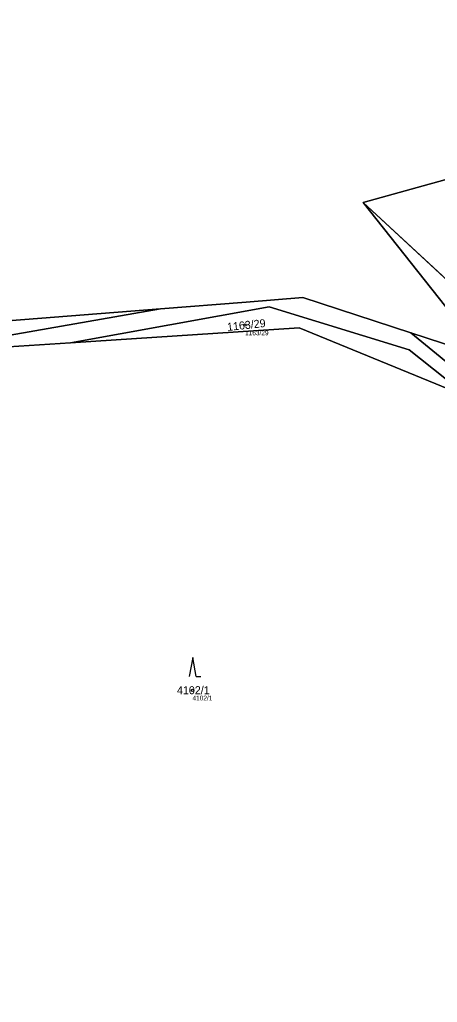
# Model space of a CAD drawing. Extents: x -754150 to -749824, y -1058608 to -1053956.
# Drawn here: x -753666.4 to -753577.7, y -1056644.5 to -1056435.9 of the extents above; entities that cross this region are included whole.
import ezdxf

# ---------------------------------------------------------------- set-up
doc = ezdxf.new("R2010")
doc.units = 0
for name, color, linetype in [('Vrstva 1', 7, 'Continuous'), ('Vrstva 2', 7, 'Continuous'), ('Vrstva 3', 7, 'Continuous'), ('Vrstva 50', 7, 'Continuous'), ('Vrstva 51', 7, 'Continuous')]:
    doc.layers.add(name, color=color, linetype=linetype)

msp = doc.modelspace()

# ---------------------------------------------------------------- linework, layer by layer
at = {"layer": 'Vrstva 1'}
for p, q in [((-753505.53, -1056556.02), (-753593.43, -1056474.65)), ((-753583.33, -1056502.36), (-753566.21, -1056507.96))]:
    msp.add_line(p, q, dxfattribs=at)
for points in [[(-753593.43, -1056474.65), (-753564.64, -1056466.66), (-753465.94, -1056435.85)], [(-753566.21, -1056507.96), (-753574.51, -1056498.55), (-753593.43, -1056474.65)], [(-753583.33, -1056502.36), (-753606.28, -1056494.86), (-753618.26, -1056495.81), (-753636.51, -1056497.25)], [(-753787.7, -1056507.71), (-753703, -1056503.32), (-753682, -1056500.84), (-753675.3, -1056500.31), (-753636.51, -1056497.25)], [(-753636.51, -1056497.25), (-753672.94, -1056503.58), (-753706.85, -1056504.07), (-753787.36, -1056509.83)], [(-753655.63, -1056504.44), (-753613.4, -1056496.82), (-753583.64, -1056505.94), (-753570.93, -1056516.05)], [(-753570.93, -1056516.05), (-753607.06, -1056501.27), (-753655.63, -1056504.44)], [(-753529.34, -1056549.53), (-753545.42, -1056533.3), (-753583.33, -1056502.36)], [(-753786.85, -1056513.02), (-753689.98, -1056506.68), (-753681.99, -1056506.16), (-753655.63, -1056504.44)]]:
    msp.add_lwpolyline(points, dxfattribs=at)
at = {"layer": 'Vrstva 3'}
for p, q in [((-753629.64, -1056571.3), (-753630.39, -1056575.3)), ((-753628.89, -1056575.3), (-753629.64, -1056571.3)), ((-753628.89, -1056575.3), (-753627.89, -1056575.3))]:
    msp.add_line(p, q, dxfattribs=at)
at = {"layer": 'Vrstva 50'}
for centre in [(-753618.53, -1056500.7), (-753629.69, -1056578.21)]:
    msp.add_circle(centre, 0.25, dxfattribs=at)
at = {"layer": 'Vrstva 51'}
for points in [[(-753675.3, -1056500.31), (-753636.51, -1056497.25), (-753618.26, -1056495.81), (-753606.28, -1056494.86), (-753583.33, -1056502.36), (-753566.21, -1056507.96), (-753574.51, -1056498.55), (-753593.43, -1056474.65), (-753564.64, -1056466.66), (-753465.94, -1056435.85), (-753425.32, -1056442.36), (-753419.68, -1056443.7), (-753382.45, -1056455.19)], [(-753380.45, -1056597.89), (-753404.15, -1056597.73), (-753438.16, -1056598.18), (-753447.53, -1056595.64), (-753452.88, -1056594.38), (-753455, -1056595.3), (-753463.78, -1056593.32), (-753468.64, -1056592.17), (-753470.78, -1056591.42), (-753473.53, -1056590.82), (-753487.19, -1056584.79), (-753496.34, -1056577.44), (-753510.07, -1056566.51), (-753529.34, -1056549.53), (-753545.42, -1056533.3), (-753583.33, -1056502.36), (-753606.28, -1056494.86), (-753618.26, -1056495.81), (-753636.51, -1056497.25), (-753672.94, -1056503.58)], [(-753681.99, -1056506.16), (-753655.63, -1056504.44), (-753613.4, -1056496.82), (-753583.64, -1056505.94), (-753570.93, -1056516.05), (-753551.16, -1056532.34), (-753508.51, -1056573.72), (-753473.23, -1056594.16), (-753463.1, -1056597.99), (-753453.07, -1056600.3), (-753437.03, -1056602.11), (-753404.68, -1056602.15), (-753399.68, -1056602.52)], [(-753699.71, -1056712.65), (-753653.78, -1056690), (-753624.73, -1056671.76), (-753606.48, -1056663.75), (-753576.38, -1056656.74), (-753560.61, -1056650.24), (-753519.03, -1056633.09), (-753502.77, -1056629.89), (-753471.63, -1056633.49), (-753427.67, -1056630.48), (-753407.19, -1056627.88), (-753405.47, -1056609.26), (-753405.39, -1056608.35), (-753405.26, -1056606.92), (-753414.71, -1056604.62), (-753437.03, -1056602.11), (-753453.07, -1056600.3), (-753472.8, -1056598.08), (-753514.42, -1056573.59), (-753534.17, -1056553.96), (-753570.93, -1056516.05), (-753607.06, -1056501.27), (-753655.63, -1056504.44), (-753681.99, -1056506.16)]]:
    msp.add_lwpolyline(points, dxfattribs=at)
for points in [[(-753487.13, -1056505.35), (-753523.85, -1056531.29), (-753531.35, -1056520.23), (-753489.13, -1056491.7), (-753484.8, -1056497.7), (-753465.94, -1056435.85), (-753564.64, -1056466.66), (-753593.43, -1056474.65), (-753505.53, -1056556.02), (-753495.55, -1056532.95)], [(-753522.27, -1056543.28), (-753505.53, -1056556.02), (-753593.43, -1056474.65), (-753574.51, -1056498.55), (-753566.21, -1056507.96), (-753564.66, -1056508.48), (-753551.16, -1056522.42), (-753543.9, -1056529.92), (-753542.17, -1056531.5), (-753525.85, -1056546.44)], [(-753787.36, -1056509.83), (-753706.85, -1056504.07), (-753672.94, -1056503.58), (-753636.51, -1056497.25), (-753675.3, -1056500.31), (-753682, -1056500.84), (-753703, -1056503.32), (-753787.7, -1056507.71)], [(-753570.93, -1056516.05), (-753583.64, -1056505.94), (-753613.4, -1056496.82), (-753655.63, -1056504.44), (-753607.06, -1056501.27)], [(-753583.33, -1056502.36), (-753545.42, -1056533.3), (-753529.34, -1056549.53), (-753540.34, -1056535.66), (-753542.04, -1056533.25), (-753542.17, -1056531.5), (-753543.9, -1056529.92), (-753551.16, -1056522.42), (-753552.77, -1056522.22), (-753555.95, -1056519.59), (-753566.21, -1056507.96)]]:
    msp.add_lwpolyline(points, close=True, dxfattribs=at)

# ---------------------------------------------------------------- texts
at = {"layer": 'Vrstva 2'}
msp.add_text('1163/29', height=1.7, rotation=6, dxfattribs=at).set_placement((-753622.26, -1056501.95))
msp.add_text('4102/1', height=1.7, dxfattribs=at).set_placement((-753632.99, -1056579.06))
at = {"layer": 'Vrstva 50'}
for s, p in [('1163/29', (-753618.53, -1056502.86)), ('4102/1', (-753629.69, -1056580.37))]:
    msp.add_text(s, height=1, dxfattribs=at).set_placement(p)

doc.saveas('drawing.dxf')
